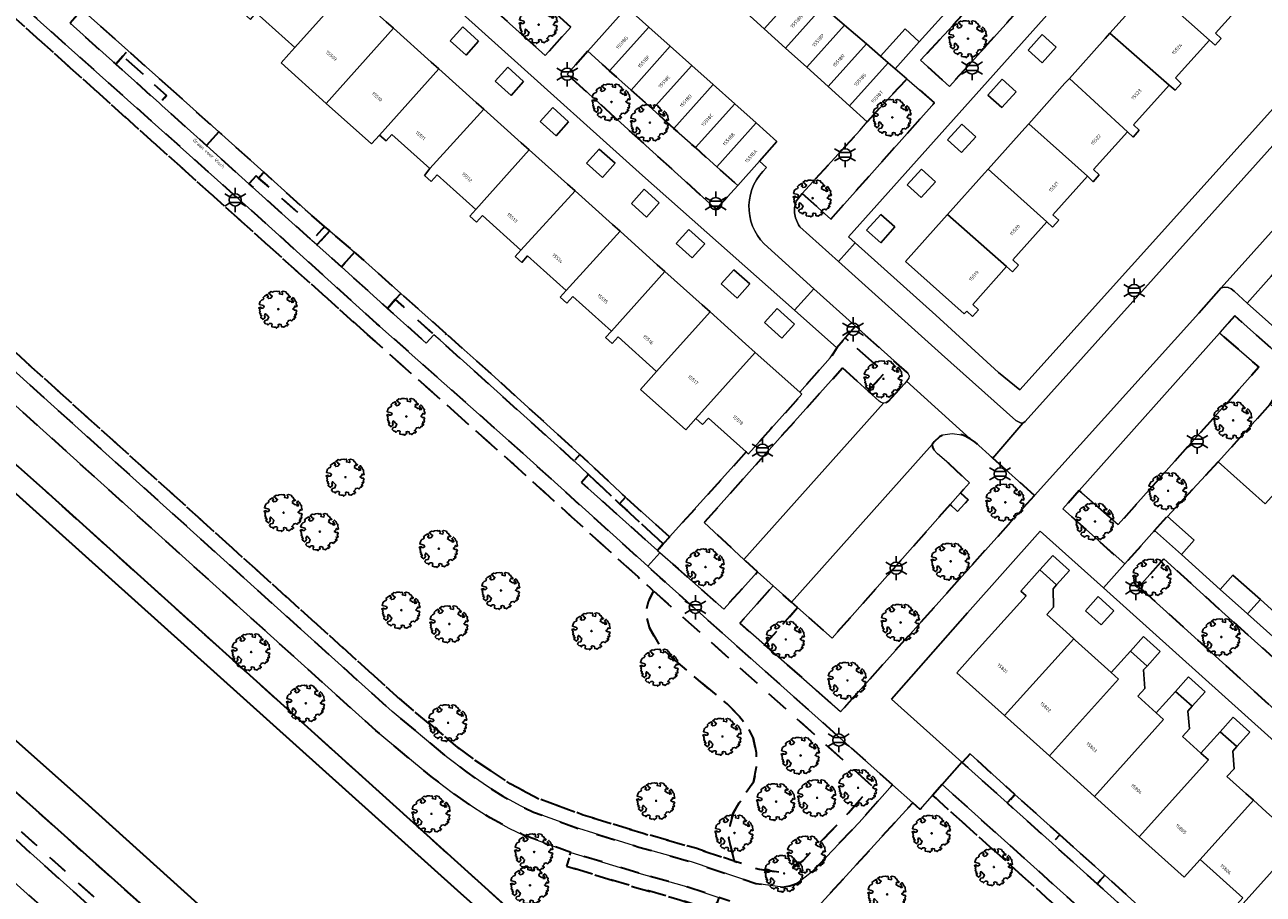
# Model space of a CAD drawing. Extents: x 105780 to 185197, y 477999 to 525027.
# Tile 238 of 562: x 107430 to 107559, y 478495 to 478586. Entities that reach past the tile are written whole.
import ezdxf
from ezdxf.enums import TextEntityAlignment as Align

# ---------------------------------------------------------------- set-up
doc = ezdxf.new("R2010")
doc.units = 0
doc.linetypes.add('XX-HIDDEN', pattern=[4, 2, -2])
for name, color, linetype, lineweight in [('B-GV-GR-BOOM-S', 252, 'Continuous', 25), ('B-GV-GR-MATERIAALGRENS-G', 252, 'XX-HIDDEN', 35), ('B-RO-IE-MEUBILAIR_WEGMEUBILAIR-S', 252, 'Continuous', 25), ('B-WE-GW-WATERGANG_SLOOT_INSTEEK-G', 252, 'Continuous', 30), ('B-XX-KG-KADASTRAAL_BEBOUWING-G', 252, 'Continuous', 20), ('B1-WE-OG-BEBOUWING-T18', 7, 'Continuous', 18), ('B1-WE-OG-TERREIN_ERF-GV', 252, 'Continuous', 18), ('B1-WE-OG-TOPOGRAFIE-T18', 10, 'Continuous', 18), ('B1-WE-VH-VERHARDING_ASFALT-GV', 252, 'Continuous', 18), ('B1-WE-VH-VERHARDING_BETONSTRAATSTEEN-GV', 252, 'Continuous', 18), ('B1-WE-VH-VERHARDING_STRAATBAKSTEEN-GV', 252, 'Continuous', 18), ('B1-WE-VH-VERHARDING_TEGEL-GV', 252, 'Continuous', 18)]:
    doc.layers.add(name, color=color, linetype=linetype, lineweight=lineweight)
doc.styles.add('NLCS-ISO', font='NLCS-ISO.ttf')
doc.styles.add('NLCS-ISO-M200-T18', font='NLCS-ISO.ttf', dxfattribs={"height": 0.36})

# ---------------------------------------------------------------- blocks, each defined once
blk = doc.blocks.new('B-SIE-WEG_LICHTMAST-SO')
at = {"ltscale": 0.1}
for p, q in [((-1.1, 0.63), (-2.19, 1.27)), ((0, 1.27), (0, 2.53)), ((1.1, 0.63), (2.19, 1.27)), ((-1.1, -0.63), (-2.19, -1.27)), ((0, -1.27), (0, -2.53)), ((1.1, -0.63), (2.19, -1.27))]:
    blk.add_line(p, q, dxfattribs=at)
at = {"flags": 128}
for points in [[(-1.16, 0.5), (1.16, 0.5)], [(-1.16, -0.5), (1.16, -0.5)]]:
    blk.add_lwpolyline(points, dxfattribs=at)
at = {"ltscale": 0.1}
blk.add_circle((0, 0), 1.27, dxfattribs=at)
at = {"style": 'NLCS-ISO'}
blk.add_attdef('TYPE', text='', height=1.8, dxfattribs=at).set_placement((0, 2.53), align=Align.BOTTOM_CENTER)
blk = doc.blocks.new('B-SGR-BOOM_06')
at = {"linetype": 'Continuous', "flags": 128}
blk.add_lwpolyline([(1.08, 1.41), (1.01, 1.58), (0.88, 1.63), (0.78, 1.81), (0.51, 1.88), (0.34, 1.81), (0.44, 1.71), (0.43, 1.52), (0.09, 1.59), (0.14, 1.73), (0.07, 1.88), (-0.06, 1.84), (-0.19, 1.88), (-0.46, 1.86), (-0.6, 1.79), (-0.78, 1.83), (-1.02, 1.64), (-0.85, 1.56), (-0.8, 1.46), (-0.63, 1.37), (-0.8, 1.16), (-1.02, 1.11), (-1.17, 1.24), (-1.05, 1.29), (-1.15, 1.54), (-1.45, 1.37), (-1.6, 1.21), (-1.52, 1.14), (-1.6, 1.01), (-1.77, 0.94), (-1.89, 0.82), (-2, 0.49), (-1.55, 0.37), (-1.48, 0.22), (-1.6, 0.12), (-1.8, 0.12), (-1.84, 0.22), (-2.04, 0.15), (-1.9, -0.07), (-1.97, -0.15), (-1.89, -0.22), (-1.95, -0.4), (-1.81, -0.47), (-1.89, -0.62), (-1.77, -0.64), (-1.72, -0.68), (-1.85, -0.84), (-1.57, -1.07), (-1.47, -0.97), (-1.38, -0.79), (-1.45, -0.7), (-1.37, -0.47), (-1.25, -0.54), (-1.12, -0.7), (-1, -0.8), (-1.12, -1.12), (-1.37, -1.17), (-1.47, -1.36), (-1.33, -1.51), (-1.13, -1.56), (-1.11, -1.61), (-1.08, -1.66), (-0.93, -1.49), (-0.73, -1.49), (-0.63, -1.56), (-0.68, -1.71), (-0.68, -1.84), (-0.46, -1.89), (-0.24, -1.88), (-0.19, -1.98), (-0.09, -1.86), (0.04, -1.79), (-0.02, -1.6), (0.11, -1.56), (0.31, -1.61), (0.34, -1.84), (0.46, -1.83), (0.58, -1.89), (0.83, -1.69), (0.95, -1.74), (0.93, -1.66), (1.06, -1.59), (0.96, -1.49), (0.85, -1.46), (1.03, -1.29), (1.05, -1.19), (1.26, -1.14), (1.42, -1.22), (1.51, -1.12), (1.51, -1.05), (1.65, -1.05), (1.65, -0.95), (1.78, -0.91), (1.78, -0.82), (1.63, -0.82), (1.82, -0.64), (1.7, -0.57), (1.85, -0.62), (1.9, -0.5), (1.82, -0.37), (1.93, -0.18), (1.87, -0.1), (1.7, -0.1), (1.5, 0.03), (1.63, 0.12), (1.75, 0.34), (1.82, 0.24), (1.95, 0.29), (1.87, 0.57), (1.88, 0.75), (1.8, 0.79), (1.67, 1.06), (1.53, 1.21), (1.35, 1.04), (1.47, 0.97), (1.57, 0.72), (1.41, 0.69), (1.33, 0.85), (1.2, 0.82), (1.06, 0.92), (0.9, 1.01), (0.98, 1.07), (0.93, 1.17), (1.01, 1.27), (1.15, 1.22), (1.26, 1.29)], close=True, dxfattribs=at)
blk.add_circle((0, 0), 0.06)
at = {"style": 'NLCS-ISO'}
blk.add_attdef('SOORT', text='', height=0.3, dxfattribs=at).set_placement((0, -0.36), align=Align.TOP_CENTER)

msp = doc.modelspace()

# ---------------------------------------------------------------- linework, layer by layer
at = {"layer": 'B-GV-GR-MATERIAALGRENS-G', "flags": 128}
for points in [[(107151.653, 478750.96), (107140.294, 478761.131), (107126.392, 478773.278), (107114.762, 478783.187), (107103.227, 478792.801), (107087.394, 478805.892), (107086.686, 478805.128), (107102.59, 478792.031), (107114.118, 478782.422), (107125.739, 478772.522), (107126.129, 478772.181), (107139.632, 478760.383), (107170.61, 478732.583), (107186.678, 478718.258), (107208.313, 478698.747), (107219.241, 478689.003), (107229.188, 478680.133), (107271.031, 478642.558), (107366.082, 478557.499), (107407.845, 478520.126), (107464.973, 478468.816), (107479.245, 478456.115), (107491.738, 478444.616), (107503.691, 478434.015), (107508.432, 478429.923), (107515.389, 478424.289), (107518.895, 478421.786), (107521.941, 478419.508), (107529.904, 478414.372), (107535.14, 478411.24), (107538.979, 478409.042), (107543.722, 478406.446), (107548.646, 478404.019), (107553.714, 478401.679), (107558.939, 478399.551), (107565.846, 478396.992), (107572.354, 478394.921), (107577.749, 478393.365), (107578.891, 478393.123), (107583.54, 478392.136), (107591.485, 478390.762), (107597.827, 478389.898), (107605.293, 478389.112), (107609.203, 478388.779), (107608.826, 478389.841), (107605.388, 478390.108), (107597.947, 478390.89), (107591.638, 478391.749), (107583.728, 478393.117), (107577.991, 478394.335), (107572.644, 478395.877), (107566.171, 478397.938), (107559.3, 478400.482), (107554.112, 478402.596), (107549.076, 478404.921), (107544.182, 478407.332), (107539.468, 478409.915), (107535.644, 478412.102), (107530.431, 478415.221), (107522.512, 478420.329), (107519.485, 478422.593), (107515.994, 478425.084), (107509.074, 478430.69), (107504.349, 478434.768), (107498.687, 478439.787), (107492.407, 478445.357), (107479.915, 478456.855), (107465.64, 478469.561), (107408.513, 478520.871), (107366.748, 478558.245), (107271.698, 478643.303), (107229.854, 478680.877), (107208.98, 478699.491), (107187.345, 478719.001), (107171.402, 478733.277)], [(107419.714, 478495.161), (107415.934, 478495.592), (107402.927, 478503.63), (107277.742, 478616.057), (107284.461, 478624.043), (107412.618, 478508.549), (107436.575, 478487.102), (107437.858, 478488.608), (107405.571, 478517.587), (107299.405, 478612.591), (107293.659, 478617.945), (107279.747, 478630.342), (107277.426, 478628.224), (107278.143, 478627.646), (107277.578, 478626.955), (107278.152, 478626.453), (107277.136, 478625.288), (107275.836, 478626.396), (107270.609, 478620.885), (107403.802, 478501.472), (107404.128, 478501.848), (107417.221, 478493.416), (107417.607, 478493.07), (107419.195, 478494.893), (107432.269, 478483.101), (107432.737, 478482.597), (107433.137, 478483.067), (107432.657, 478483.575)], [(107512.514, 478497.502), (107517.34, 478502.561), (107520.833, 478506.49), (107496.6, 478528.098), (107495.298, 478529.276), (107482.291, 478541.044), (107467.056, 478554.574), (107454.639, 478565.785), (107423.53, 478593.57), (107410.523, 478605.321), (107403.852, 478611.348), (107387.032, 478626.794), (107383.859, 478623.084), (107400.913, 478608.068), (107408.186, 478601.666), (107408.914, 478602.473), (107409.581, 478603.519), (107409.805, 478603.948), (107466.056, 478553.455), (107481.289, 478539.926), (107494.292, 478528.163), (107495.598, 478526.981), (107495.914, 478526.699), (107518.689, 478506.39), (107516.235, 478503.576), (107511.504, 478498.616), (107510.173, 478497.58), (107509.731, 478497.415), (107509.326, 478497.344), (107506.913, 478497.682), (107504.301, 478498.55), (107500.304, 478499.879), (107494.808, 478501.439), (107488.579, 478503.346), (107483.988, 478505.017), (107480.956, 478506.596), (107477.292, 478509.044), (107475.255, 478510.583), (107469.623, 478515.271), (107422.209, 478558.021), (107405.355, 478573.101), (107400.777, 478577.803), (107397.321, 478582.119), (107393.329, 478587.66), (107393.17, 478587.88), (107392.009, 478589.558), (107390.631, 478592.066), (107390.103, 478592.83), (107389.839, 478594.128), (107389.452, 478593.173), (107388.869, 478591.978), (107389.353, 478591.277), (107390.732, 478588.769), (107391.946, 478587.015), (107396.126, 478581.211), (107399.652, 478576.809), (107404.317, 478572.019), (107409.999, 478566.889), (107421.208, 478556.905), (107439.14, 478540.737), (107468.641, 478514.138), (107474.322, 478509.409), (107476.422, 478507.822), (107478.58, 478506.329), (107480.192, 478505.303), (107482.028, 478504.311), (107483.383, 478503.642), (107488.103, 478501.924), (107494.384, 478500), (107499.863, 478498.446), (107504.682, 478496.843), (107506.57, 478496.215), (107509.352, 478495.826), (107510.126, 478495.962), (107510.913, 478496.256)], [(107466.056, 478553.455), (107409.805, 478603.948), (107409.581, 478603.519), (107408.914, 478602.473), (107408.186, 478601.666), (107406.405, 478599.691), (107403.314, 478596.468), (107399.551, 478592.304), (107397.832, 478590.505), (107396.255, 478589.207), (107394.743, 478588.318), (107393.329, 478587.66), (107397.321, 478582.119), (107400.777, 478577.803), (107405.355, 478573.101), (107422.209, 478558.021), (107469.623, 478515.271), (107475.255, 478510.583), (107477.292, 478509.044), (107480.956, 478506.596), (107483.988, 478505.017), (107488.579, 478503.346), (107494.808, 478501.439), (107500.304, 478499.879), (107504.301, 478498.55), (107503.771, 478500.92), (107503.854, 478502.262), (107504.217, 478503.553), (107504.841, 478504.612), (107506.312, 478506.754), (107506.644, 478508.353), (107506.592, 478509.851), (107506.296, 478511.384), (107505.687, 478512.602), (107504.858, 478513.63), (107503.576, 478514.931), (107498.437, 478519.199), (107496.645, 478520.831), (107495.5, 478522.795), (107495.077, 478524.409), (107495.358, 478525.565), (107495.914, 478526.699), (107495.598, 478526.981), (107494.292, 478528.163), (107481.289, 478539.926)], [(107487.282, 478585.508), (107469.499, 478601.29), (107466.975, 478598.376), (107484.614, 478582.534)], [(107536.933, 478590.58), (107534.028, 478593.116), (107523.748, 478582.063), (107526.762, 478579.304)], [(107436.323, 478587.311), (107435.81, 478586.738), (107435.053, 478585.893), (107439.822, 478581.626), (107440.57, 478582.462), (107441.092, 478583.044)], [(107440.57, 478582.462), (107439.822, 478581.626), (107444.373, 478577.556), (107445.116, 478578.37)], [(107445.861, 478578.776), (107441.092, 478583.044), (107440.57, 478582.462), (107445.116, 478578.37), (107444.373, 478577.556), (107444.613, 478577.34), (107449.277, 478573.148), (107450.555, 478574.575)], [(107498.035, 478574.931), (107495.799, 478576.931), (107493.562, 478578.93), (107491.325, 478580.929), (107489.036, 478582.975), (107486.895, 478580.58), (107502.167, 478566.773), (107502.463, 478566.504), (107502.9, 478566.993), (107504.684, 478568.989), (107504.393, 478569.249), (107502.509, 478570.933), (107500.272, 478572.932)], [(107525.213, 478577.6), (107522.312, 478580.106), (107518.182, 478575.638), (107517.43, 478574.712), (107511.41, 478568.165), (107514.389, 478565.49)], [(107450.555, 478574.575), (107449.277, 478573.148), (107453.714, 478569.16), (107454.457, 478569.981), (107454.705, 478569.765), (107455.25, 478570.374)], [(107454.705, 478569.765), (107454.457, 478569.981), (107453.714, 478569.16), (107460.284, 478563.255), (107461.596, 478564.72), (107459.567, 478566.465), (107459.102, 478565.927)], [(107455.25, 478570.374), (107454.705, 478569.765), (107459.102, 478565.927), (107459.567, 478566.465)], [(107462.128, 478564.263), (107461.596, 478564.72), (107460.284, 478563.255), (107460.805, 478562.787)], [(107462.128, 478564.263), (107460.805, 478562.787), (107463.344, 478560.505), (107464.707, 478562.046)], [(107464.887, 478561.891), (107464.707, 478562.046), (107463.344, 478560.505), (107468.162, 478556.175), (107468.974, 478557.086), (107469.549, 478557.733)], [(107469.549, 478557.733), (107468.974, 478557.086), (107472.995, 478553.429), (107473.645, 478552.845), (107474.26, 478553.531)], [(107468.974, 478557.086), (107468.162, 478556.175), (107472.202, 478552.544), (107472.995, 478553.429)], [(107560.221, 478546.196), (107561.141, 478547.635), (107562.946, 478549.671), (107556.519, 478555.392), (107554.99, 478553.644), (107554.938, 478553.586), (107559.033, 478550.025), (107544.36, 478533.627), (107540.295, 478537.171), (107538.59, 478535.268), (107545.046, 478529.521), (107548.156, 478532.995), (107549.488, 478534.483), (107554.8, 478540.169)], [(107516.95, 478554.308), (107515.902, 478553.098), (107520.001, 478549.44), (107518.277, 478547.553), (107519.434, 478546.504), (107519.637, 478546.364), (107519.88, 478546.288), (107520.109, 478546.306), (107520.406, 478546.512), (107522.06, 478548.302), (107522.28, 478548.577), (107522.538, 478548.901), (107522.56, 478549.128), (107522.463, 478549.344), (107522.309, 478549.531)], [(107478.966, 478549.334), (107474.26, 478553.531), (107473.645, 478552.845), (107487.612, 478540.282), (107488.221, 478540.947)], [(107515.606, 478549.974), (107518.277, 478547.553), (107520.001, 478549.44), (107515.902, 478553.098), (107515.015, 478552.073), (107514.334, 478551.012), (107511.155, 478547.419), (107511.375, 478547.222), (107508.138, 478543.608), (107505.803, 478541.002), (107505.576, 478541.205), (107497.577, 478532.336), (107496.924, 478531.612), (107496.311, 478530.932), (107496.573, 478530.696), (107498.467, 478528.999), (107503.226, 478524.815), (107506.738, 478528.702), (107505.33, 478530.003), (107501.184, 478533.832)], [(107535.617, 478536.662), (107531.281, 478540.568), (107529.448, 478542.219), (107528.939, 478542.579), (107528.524, 478542.804), (107528.062, 478542.983), (107527.06, 478543.138), (107526.091, 478542.971), (107525.728, 478542.79), (107525.173, 478542.255), (107524.968, 478541.988), (107524.993, 478541.713), (107525.149, 478541.436), (107525.501, 478541.02), (107526.683, 478540.008), (107528.846, 478537.985), (107527.932, 478536.951), (107528.716, 478536.217), (107527.61, 478534.982), (107526.834, 478535.708), (107514.527, 478521.784), (107510.929, 478524.98), (107507.48, 478521.075), (107515.401, 478514.111)], [(107489.096, 478540.127), (107488.221, 478540.947), (107487.612, 478540.282), (107489.137, 478538.838), (107491.752, 478536.363), (107492.37, 478535.795), (107492.978, 478536.473)], [(107489.137, 478538.838), (107488.395, 478538.028), (107496.311, 478530.932), (107496.924, 478531.612), (107492.37, 478535.795), (107491.752, 478536.363)], [(107492.978, 478536.473), (107492.37, 478535.795), (107496.924, 478531.612), (107497.577, 478532.336)], [(107572.809, 478508.754), (107555.534, 478524.236), (107549.123, 478530.072), (107546.53, 478527.138), (107570.149, 478505.748)], [(107495.914, 478526.699), (107495.358, 478525.565), (107495.077, 478524.409), (107495.5, 478522.795), (107496.645, 478520.831), (107498.437, 478519.199), (107503.576, 478514.931), (107504.858, 478513.63), (107505.687, 478512.602), (107506.296, 478511.384), (107506.592, 478509.851), (107506.644, 478508.353), (107506.312, 478506.754), (107504.841, 478504.612), (107504.217, 478503.553), (107503.854, 478502.262), (107503.771, 478500.92), (107504.301, 478498.55), (107506.913, 478497.682), (107509.326, 478497.344), (107509.731, 478497.415), (107510.173, 478497.58), (107511.504, 478498.616), (107516.235, 478503.576), (107518.689, 478506.39)], [(107510.929, 478524.98), (107510.284, 478525.553), (107508.367, 478527.255), (107504.907, 478523.337), (107507.48, 478521.075)], [(107528.915, 478509.714), (107528.102, 478508.812), (107532.794, 478504.599), (107533.595, 478505.497)], [(107526.002, 478506.522), (107525.009, 478505.392), (107562.396, 478471.829), (107598.905, 478439.471), (107607.473, 478431.914), (107608.219, 478432.709), (107599.713, 478440.399), (107569.027, 478467.867)], [(107533.595, 478505.497), (107532.794, 478504.599), (107537.472, 478500.4), (107538.275, 478501.279)], [(107539.694, 478500), (107538.275, 478501.279), (107537.472, 478500.4), (107537.917, 478500), (107542.158, 478496.173), (107542.955, 478497.062)], [(107494.357, 478497.276), (107487.273, 478499.446), (107486.834, 478498.011), (107493.935, 478495.837), (107498.657, 478494.511), (107502.226, 478493.324), (107502.7, 478494.749), (107499.098, 478495.947)], [(107542.955, 478497.062), (107542.158, 478496.173), (107546.836, 478491.952), (107547.635, 478492.844)]]:
    msp.add_lwpolyline(points, close=True, dxfattribs=at)
for points in [[(107183.952, 478724.782), (107154.895, 478751.945), (107154.217, 478753.001), (107154.255, 478754.068), (107151.653, 478750.96), (107171.402, 478733.277), (107187.345, 478719.001), (107208.98, 478699.491), (107229.854, 478680.877), (107271.698, 478643.303), (107366.748, 478558.245), (107408.513, 478520.871), (107465.64, 478469.561), (107479.915, 478456.855), (107492.407, 478445.357), (107498.687, 478439.787), (107504.349, 478434.768), (107509.074, 478430.69), (107515.994, 478425.084), (107519.485, 478422.593), (107522.512, 478420.329), (107530.431, 478415.221), (107535.644, 478412.102), (107539.468, 478409.915), (107544.182, 478407.332), (107549.076, 478404.921), (107554.112, 478402.596), (107559.3, 478400.482), (107566.171, 478397.938), (107572.644, 478395.877), (107577.991, 478394.335), (107583.728, 478393.117), (107591.638, 478391.749), (107597.947, 478390.89), (107605.388, 478390.108), (107608.826, 478389.841), (107607.367, 478393.947)], [(107529.843, 478425.199), (107521.572, 478429.478), (107504.634, 478439.57), (107501.232, 478441.941), (107497.464, 478444.829), (107485.627, 478455.175), (107453.797, 478483.944), (107418.641, 478515.303), (107416.933, 478516.839), (107384.163, 478546.309), (107332.058, 478592.802), (107306.918, 478615.603), (107272.933, 478645.778), (107183.952, 478724.782)], [(107301.217, 478656.747), (107315.995, 478641.552), (107326.15, 478631.118), (107346.02, 478613.809), (107360.111, 478601.196), (107371.324, 478591.43), (107432.482, 478537.135), (107505.717, 478471.11), (107514.101, 478463.927), (107516.078, 478462.658), (107520.207, 478467.272), (107519.202, 478468.619), (107518.911, 478469.262), (107518.308, 478471.034), (107517.985, 478472.601), (107517.979, 478473.298), (107518.072, 478474.04), (107518.304, 478474.826), (107518.644, 478475.658), (107519.032, 478476.415), (107519.499, 478477.024), (107520.608, 478478.073), (107520.684, 478478.304), (107520.58, 478478.603), (107515.85, 478484.354), (107512.78, 478488.288), (107511.257, 478489.95), (107509.508, 478491.549), (107508.617, 478492.19), (107506.726, 478493.318), (107505.745, 478493.736), (107502.7, 478494.749), (107502.226, 478493.324), (107498.657, 478494.511), (107493.935, 478495.837), (107486.834, 478498.011), (107487.273, 478499.446), (107482.355, 478501.236), (107480.828, 478501.99), (107478.868, 478503.049), (107477.135, 478504.152), (107474.891, 478505.705), (107472.698, 478507.362), (107466.928, 478512.165), (107419.465, 478554.959), (107408.255, 478564.944), (107402.512, 478570.129), (107397.688, 478575.082), (107394.055, 478579.618), (107390.635, 478584.246), (107388.473, 478587.371), (107387.093, 478589.881), (107385.725, 478591.862), (107383.867, 478594.231), (107382.099, 478596.232), (107379.175, 478599.146), (107364.045, 478612.901), (107356.3, 478620.206), (107354.577, 478621.923), (107353.618, 478622.744), (107348.988, 478626.363), (107345.401, 478628.871), (107340.417, 478631.607), (107335.58, 478634.691), (107332.708, 478636.647)], [(107562.396, 478471.829), (107525.009, 478505.392), (107523.716, 478503.921), (107522.94, 478504.612), (107512.677, 478493.39), (107512.534, 478492.756), (107518.919, 478485.261), (107520.773, 478485.875), (107522.741, 478486.346), (107526.729, 478486.818), (107528.713, 478486.664), (107530.453, 478486.211), (107533.535, 478484.789), (107535.164, 478483.658), (107537.086, 478481.875), (107537.577, 478481.081), (107538.438, 478478.891), (107532.526, 478477.22), (107532.921, 478476.634), (107533.606, 478475.293), (107533.813, 478474.65), (107533.892, 478474.051), (107533.836, 478472.734), (107533.387, 478470.061), (107533.103, 478469.257), (107532.709, 478468.58), (107531.771, 478467.386), (107531.183, 478466.855), (107529.81, 478465.856), (107528.972, 478465.467), (107528.103, 478465.181), (107527.227, 478464.969), (107526.388, 478464.854), (107524.614, 478465.004), (107522.949, 478465.433), (107522.185, 478465.782), (107521.474, 478466.206), (107520.207, 478467.272), (107516.078, 478462.658), (107519.28, 478460.189), (107521.331, 478458.927), (107522.403, 478458.447), (107523.676, 478458.033), (107525.119, 478457.813), (107526.731, 478457.699), (107528.256, 478457.781), (107529.583, 478458.171), (107531.943, 478459.489), (107532.956, 478460.363), (107534.515, 478462.929), (107535.35, 478464.135), (107536.288, 478465.262), (107537.324, 478466.299), (107538.448, 478467.242), (107539.652, 478468.078), (107540.925, 478468.805), (107542.259, 478469.414), (107543.641, 478469.902), (107545.062, 478470.266), (107546.51, 478470.499), (107547.971, 478470.604), (107549.437, 478470.577), (107550.894, 478470.42), (107552.298, 478470.139), (107553.181, 478469.607), (107554.816, 478468.264), (107595.11, 478432.28), (107603.733, 478424.052), (107607.115, 478421.27), (107607.338, 478421.115)]]:
    msp.add_lwpolyline(points, dxfattribs=at)
at = {"layer": 'B-WE-GW-WATERGANG_SLOOT_INSTEEK-G', "flags": 128}
for points in [[(107342.677, 478614.622), (107402.643, 478560.903), (107475.473, 478495.464), (107486.546, 478485.593), (107487.014, 478486.106), (107488.178, 478485.267), (107487.666, 478484.612), (107495.265, 478477.909), (107514.178, 478461.067), (107517.903, 478458.195), (107520.197, 478456.782), (107521.532, 478456.186), (107523.116, 478455.671), (107524.85, 478455.405), (107526.646, 478455.279), (107527.742, 478455.279), (107528.697, 478455.398), (107529.705, 478455.647), (107530.516, 478455.933), (107532.267, 478456.816), (107533.348, 478457.515), (107534.193, 478458.174), (107534.857, 478458.843), (107535.949, 478460.556)], [(107535.949, 478460.556), (107534.857, 478458.843), (107534.193, 478458.174), (107533.348, 478457.515), (107532.267, 478456.816), (107530.516, 478455.933), (107529.705, 478455.647), (107528.697, 478455.398), (107527.742, 478455.279), (107526.646, 478455.279), (107524.85, 478455.405), (107523.116, 478455.671), (107521.532, 478456.186), (107520.197, 478456.782), (107517.903, 478458.195), (107514.178, 478461.067), (107495.265, 478477.909), (107487.666, 478484.612), (107488.178, 478485.267), (107487.014, 478486.106), (107486.546, 478485.593), (107475.473, 478495.464), (107402.643, 478560.903), (107342.677, 478614.622)], [(107332.058, 478592.802), (107384.163, 478546.309), (107416.933, 478516.839), (107418.641, 478515.303), (107453.797, 478483.944), (107485.627, 478455.175), (107497.464, 478444.829), (107501.232, 478441.941), (107504.634, 478439.57), (107521.572, 478429.478), (107529.843, 478425.199), (107537.69, 478422.056), (107542.596, 478420.455), (107547.872, 478419.011), (107563.134, 478415.809)], [(107505.717, 478471.11), (107432.482, 478537.135), (107371.324, 478591.43)], [(107563.415, 478419.345), (107559.155, 478420.131), (107554.441, 478421.19), (107549.847, 478422.525), (107541.347, 478425.197), (107537.075, 478426.758), (107532.072, 478428.785), (107526.312, 478431.52), (107521.294, 478434.443), (107508.999, 478441.944), (107500.836, 478447.401), (107496.766, 478450.793), (107490.933, 478455.764), (107483.978, 478461.966), (107436.63, 478504.684), (107417.272, 478521.844), (107398.86, 478538.508), (107354.485, 478578.097)], [(107354.485, 478578.097), (107398.86, 478538.508), (107417.272, 478521.844), (107436.63, 478504.684), (107483.978, 478461.966), (107490.933, 478455.764), (107496.766, 478450.793), (107500.836, 478447.401), (107508.999, 478441.944), (107521.294, 478434.443), (107526.312, 478431.52), (107532.072, 478428.785), (107537.075, 478426.758), (107541.347, 478425.197), (107549.847, 478422.525), (107554.441, 478421.19), (107559.155, 478420.131), (107563.415, 478419.345)]]:
    msp.add_lwpolyline(points, dxfattribs=at)
at = {"layer": 'B-XX-KG-KADASTRAAL_BEBOUWING-G', "flags": 128}
for points in [[(107464.07, 478589.599), (107463.341, 478590.252), (107459.355, 478593.823), (107453.783, 478587.603), (107453.167, 478586.917), (107453.86, 478586.297), (107454.475, 478586.983), (107458.498, 478583.379)], [(107551.98, 478594.345), (107551.54, 478593.854), (107547.742, 478589.613), (107553.875, 478584.144), (107554.474, 478583.603), (107555.103, 478584.324), (107554.522, 478584.869), (107558.094, 478588.856)], [(107511.39, 478589.73), (107509.235, 478591.818), (107505.219, 478587.337), (107507.446, 478585.327)], [(107468.786, 478585.375), (107468.036, 478586.047), (107464.07, 478589.599), (107458.498, 478583.379), (107457.882, 478582.693), (107457.056, 478581.771), (107461.773, 478577.546), (107463.214, 478579.155)], [(107513.565, 478587.663), (107513.172, 478588.003), (107511.39, 478589.73), (107507.446, 478585.327), (107509.673, 478583.317)], [(107547.742, 478589.613), (107547.341, 478589.165), (107543.505, 478584.881), (107549.665, 478579.441), (107550.31, 478578.91), (107550.939, 478579.631), (107550.337, 478580.195), (107553.875, 478584.144)], [(107495.418, 478585.508), (107493.129, 478587.554), (107489.036, 478582.975), (107491.325, 478580.929)], [(107515.836, 478585.701), (107513.565, 478587.663), (107509.673, 478583.317), (107511.9, 478581.308)], [(107473.502, 478581.15), (107472.723, 478581.848), (107468.786, 478585.375), (107463.214, 478579.155), (107461.773, 478577.546), (107466.487, 478573.322), (107467.313, 478574.244)], [(107474.699, 478584.054), (107476.35, 478582.574), (107477.664, 478584.041), (107476.013, 478585.521)], [(107497.655, 478583.509), (107495.418, 478585.508), (107491.325, 478580.929), (107493.562, 478578.93)], [(107518.107, 478583.739), (107515.836, 478585.701), (107511.9, 478581.308), (107514.127, 478579.298)], [(107523.621, 478583.967), (107522.134, 478585.312), (107519.569, 478582.476), (107520.377, 478581.778), (107521.086, 478581.165)], [(107536.429, 478581.769), (107537.908, 478583.417), (107536.442, 478584.733), (107534.963, 478583.085)], [(107549.665, 478579.441), (107543.505, 478584.881), (107543.008, 478584.326), (107539.267, 478580.149), (107545.323, 478574.595), (107545.916, 478574.036), (107546.545, 478574.757), (107545.959, 478575.307)], [(107499.892, 478581.51), (107497.655, 478583.509), (107493.562, 478578.93), (107495.799, 478576.931)], [(107520.377, 478581.778), (107519.569, 478582.476), (107518.107, 478583.739), (107514.127, 478579.298), (107516.354, 478577.288)], [(107478.217, 478576.926), (107477.409, 478577.65), (107473.502, 478581.15), (107467.313, 478574.244), (107468.006, 478573.624), (107468.622, 478574.31), (107472.584, 478570.76)], [(107479.385, 478579.855), (107481.044, 478578.369), (107482.358, 478579.836), (107480.699, 478581.322)], [(107502.129, 478579.511), (107499.892, 478581.51), (107495.799, 478576.931), (107498.035, 478574.931)], [(107522.312, 478580.106), (107521.086, 478581.165), (107520.377, 478581.778), (107516.354, 478577.288), (107518.182, 478575.638)], [(107532.237, 478577.1), (107533.716, 478578.748), (107532.25, 478580.064), (107530.771, 478578.416)], [(107539.267, 478580.149), (107538.809, 478579.638), (107535.029, 478575.417), (107538.545, 478572.273), (107541.155, 478569.94), (107541.76, 478569.38), (107542.389, 478570.101), (107541.796, 478570.657), (107545.323, 478574.595)], [(107504.366, 478577.512), (107502.129, 478579.511), (107498.035, 478574.931), (107500.272, 478572.932)], [(107484.086, 478575.643), (107485.738, 478574.163), (107487.052, 478575.631), (107485.401, 478577.11)], [(107506.602, 478575.512), (107504.366, 478577.512), (107500.272, 478572.932), (107502.509, 478570.933)], [(107482.933, 478572.702), (107482.111, 478573.438), (107478.217, 478576.926), (107472.584, 478570.76), (107472.029, 478570.02), (107472.722, 478569.4), (107473.337, 478570.086), (107477.36, 478566.482)], [(107506.602, 478575.512), (107502.509, 478570.933), (107504.393, 478569.249), (107504.684, 478568.989), (107506.944, 478571.518), (107508.777, 478573.569)], [(107528.032, 478572.416), (107529.518, 478574.071), (107528.052, 478575.387), (107526.566, 478573.732)], [(107535.029, 478575.417), (107534.623, 478574.963), (107530.792, 478570.685), (107536.919, 478565.21), (107537.527, 478564.65), (107538.156, 478565.371), (107537.561, 478565.929), (107541.155, 478569.94), (107538.545, 478572.273)], [(107487.719, 478568.414), (107486.946, 478569.106), (107482.933, 478572.702), (107477.36, 478566.482), (107476.744, 478565.796), (107477.437, 478565.176), (107478.052, 478565.862), (107482.076, 478562.257)], [(107488.921, 478571.311), (107490.573, 478569.831), (107491.887, 478571.299), (107490.236, 478572.778)], [(107523.82, 478567.724), (107525.299, 478569.372), (107523.833, 478570.688), (107522.354, 478569.04)], [(107530.792, 478570.685), (107530.424, 478570.274), (107526.554, 478565.953), (107532.728, 478560.53), (107533.326, 478559.965), (107533.955, 478560.686), (107533.363, 478561.241), (107536.919, 478565.21)], [(107492.411, 478564.21), (107491.625, 478564.914), (107487.719, 478568.414), (107482.076, 478562.257), (107481.46, 478561.571), (107482.153, 478560.951), (107482.768, 478561.637), (107486.791, 478558.033)], [(107493.6, 478567.119), (107495.185, 478565.699), (107496.499, 478567.167), (107494.915, 478568.586)], [(107519.595, 478563.018), (107521.067, 478564.658), (107519.602, 478565.974), (107518.129, 478564.334)], [(107532.728, 478560.53), (107526.554, 478565.953), (107526.217, 478565.577), (107522.183, 478561.072), (107528.304, 478555.59), (107528.563, 478555.878), (107529.163, 478555.311), (107529.793, 478556.032), (107529.198, 478556.59)], [(107497.079, 478560.029), (107496.297, 478560.729), (107492.411, 478564.21), (107486.791, 478558.033), (107486.175, 478557.347), (107486.868, 478556.727), (107487.484, 478557.413), (107491.507, 478553.809)], [(107498.272, 478562.934), (107499.931, 478561.447), (107501.245, 478562.915), (107499.586, 478564.401)], [(107502.958, 478558.735), (107504.617, 478557.249), (107505.932, 478558.716), (107504.273, 478560.202)], [(107501.795, 478555.804), (107500.983, 478556.531), (107497.079, 478560.029), (107491.507, 478553.809), (107490.891, 478553.123), (107491.584, 478552.503), (107492.199, 478553.189), (107496.223, 478549.584)], [(107506.51, 478551.58), (107505.506, 478552.479), (107501.795, 478555.804), (107496.223, 478549.584), (107494.555, 478547.722), (107499.27, 478543.498), (107500.323, 478544.673)], [(107507.481, 478554.683), (107509.281, 478553.07), (107510.596, 478554.537), (107508.796, 478556.15)], [(107511.155, 478547.419), (107506.51, 478551.58), (107500.323, 478544.673), (107501.015, 478544.054), (107501.63, 478544.74), (107505.576, 478541.205), (107505.803, 478541.002), (107508.138, 478543.608), (107511.375, 478547.222)], [(107565.106, 478541.803), (107560.221, 478546.196), (107554.8, 478540.169), (107559.685, 478535.776)], [(107549.488, 478534.483), (107548.156, 478532.995), (107550.947, 478530.498), (107552.279, 478531.986)], [(107537.558, 478530.407), (107536.206, 478528.899), (107537.939, 478527.345), (107539.293, 478528.852)], [(107539.725, 478521.732), (107538.952, 478522.428), (107536.931, 478524.245), (107537.624, 478525.004), (107537.571, 478526.936), (107537.939, 478527.345), (107536.206, 478528.899), (107534.22, 478526.684), (107534.758, 478526.2), (107529.218, 478520.04), (107527.546, 478518.181), (107532.513, 478513.714)], [(107554.996, 478526.875), (107557.853, 478524.318), (107559.189, 478525.803), (107556.328, 478528.363)], [(107540.948, 478524.647), (107542.601, 478523.165), (107543.916, 478524.631), (107542.264, 478526.113)], [(107559.189, 478525.803), (107557.853, 478524.318), (107560.48, 478521.968), (107561.812, 478523.456)], [(107544.409, 478517.518), (107543.643, 478518.207), (107539.886, 478521.587), (107539.725, 478521.732), (107532.513, 478513.714), (107537.198, 478509.5)], [(107547.001, 478521.946), (107545.646, 478520.434), (107547.377, 478518.882), (107548.732, 478520.393)], [(107549.092, 478513.306), (107548.327, 478513.994), (107546.398, 478515.729), (107547.126, 478516.546), (107547.01, 478518.473), (107547.377, 478518.882), (107545.646, 478520.434), (107543.643, 478518.207), (107544.409, 478517.518), (107537.198, 478509.5), (107541.881, 478505.288)], [(107551.695, 478517.744), (107550.336, 478516.228), (107552.062, 478514.68), (107553.421, 478516.196)], [(107553.776, 478509.092), (107552.995, 478509.794), (107551.065, 478511.531), (107551.792, 478512.337), (107551.617, 478514.184), (107552.062, 478514.68), (107550.336, 478516.228), (107548.327, 478513.994), (107549.092, 478513.306), (107541.881, 478505.288), (107546.566, 478501.075)], [(107556.364, 478513.545), (107555.011, 478512.035), (107556.744, 478510.481), (107558.093, 478511.996)], [(107558.46, 478504.879), (107557.679, 478505.581), (107555.701, 478507.36), (107556.448, 478508.172), (107556.332, 478510.019), (107556.744, 478510.481), (107555.011, 478512.035), (107552.995, 478509.794), (107553.776, 478509.092), (107546.566, 478501.075), (107551.25, 478496.862), (107552.92, 478498.719)], [(107563.218, 478500.599), (107562.362, 478501.368), (107559.8, 478503.673), (107558.46, 478504.879), (107552.92, 478498.719), (107557.373, 478494.714), (107556.765, 478494.035), (107557.07, 478493.762)], [(107567.901, 478496.385), (107567.201, 478497.015), (107564.779, 478499.194), (107563.218, 478500.599), (107557.07, 478493.762), (107557.458, 478493.415), (107558.064, 478494.091), (107559.238, 478493.035), (107562.079, 478490.48), (107561.478, 478489.81), (107561.759, 478489.557)]]:
    msp.add_lwpolyline(points, close=True, dxfattribs=at)
at = {"layer": 'B1-WE-OG-TERREIN_ERF-GV', "flags": 128}
for points in [[(107575.014, 478593.133), (107562.586, 478604.395), (107557.098, 478609.367), (107549.225, 478600.613), (107537.217, 478587.095), (107516.241, 478563.617), (107516.93, 478563), (107525.347, 478555.456), (107531.89, 478549.476), (107534.114, 478547.684)], [(107474.699, 478584.054), (107476.013, 478585.521), (107477.664, 478584.041), (107476.35, 478582.574)], [(107536.429, 478581.769), (107534.963, 478583.085), (107536.442, 478584.733), (107537.908, 478583.417)], [(107479.385, 478579.855), (107480.699, 478581.322), (107482.358, 478579.836), (107481.044, 478578.369)], [(107532.237, 478577.1), (107530.771, 478578.416), (107532.25, 478580.064), (107533.716, 478578.748)], [(107484.086, 478575.643), (107485.401, 478577.11), (107487.052, 478575.631), (107485.738, 478574.163)], [(107528.032, 478572.416), (107526.566, 478573.732), (107528.052, 478575.387), (107529.518, 478574.071)], [(107488.921, 478571.311), (107490.236, 478572.778), (107491.887, 478571.299), (107490.573, 478569.831)], [(107523.82, 478567.724), (107522.354, 478569.04), (107523.833, 478570.688), (107525.299, 478569.372)], [(107493.6, 478567.119), (107494.915, 478568.586), (107496.499, 478567.167), (107495.185, 478565.699)], [(107519.595, 478563.018), (107518.129, 478564.334), (107519.602, 478565.974), (107521.067, 478564.658)], [(107498.272, 478562.934), (107499.586, 478564.401), (107501.245, 478562.915), (107499.931, 478561.447)], [(107502.958, 478558.735), (107504.273, 478560.202), (107505.932, 478558.716), (107504.617, 478557.249)], [(107507.481, 478554.683), (107508.796, 478556.15), (107510.596, 478554.537), (107509.281, 478553.07)], [(107542.264, 478526.113), (107543.916, 478524.631), (107542.601, 478523.165), (107540.948, 478524.647)]]:
    msp.add_lwpolyline(points, close=True, dxfattribs=at)
for points in [[(107468.036, 478586.047), (107468.786, 478585.375), (107472.723, 478581.848), (107473.502, 478581.15), (107477.409, 478577.65), (107478.217, 478576.926), (107482.111, 478573.438), (107482.933, 478572.702), (107486.946, 478569.106), (107487.719, 478568.414), (107491.625, 478564.914), (107492.411, 478564.21), (107496.297, 478560.729), (107497.079, 478560.029), (107500.983, 478556.531), (107501.795, 478555.804), (107505.506, 478552.479), (107506.51, 478551.58), (107511.155, 478547.419), (107514.334, 478551.012), (107515.015, 478552.073), (107510.617, 478555.969), (107494.766, 478570.011), (107465.36, 478596.47)], [(107558.094, 478588.856), (107554.522, 478584.869), (107555.103, 478584.324), (107554.474, 478583.603), (107553.875, 478584.144), (107550.337, 478580.195), (107550.939, 478579.631), (107550.31, 478578.91), (107549.665, 478579.441), (107545.959, 478575.307), (107546.545, 478574.757), (107545.916, 478574.036), (107545.323, 478574.595), (107541.796, 478570.657), (107542.389, 478570.101), (107541.76, 478569.38), (107541.155, 478569.94), (107537.561, 478565.929), (107538.156, 478565.371), (107537.527, 478564.65), (107536.919, 478565.21), (107533.363, 478561.241), (107533.955, 478560.686), (107533.326, 478559.965), (107532.728, 478560.53), (107529.198, 478556.59), (107529.793, 478556.032), (107529.163, 478555.311), (107528.563, 478555.878), (107528.304, 478555.59), (107522.183, 478561.072), (107526.217, 478565.577), (107526.554, 478565.953), (107530.424, 478570.274), (107530.792, 478570.685), (107534.623, 478574.963), (107535.029, 478575.417), (107538.809, 478579.638), (107539.267, 478580.149), (107543.008, 478584.326), (107543.505, 478584.881), (107547.341, 478589.165)], [(107436.323, 478587.311), (107441.092, 478583.044), (107445.861, 478578.776), (107450.555, 478574.575), (107455.25, 478570.374), (107459.567, 478566.465), (107461.596, 478564.72), (107462.128, 478564.263), (107464.707, 478562.046), (107464.887, 478561.891), (107469.549, 478557.733), (107474.26, 478553.531), (107478.966, 478549.334), (107488.221, 478540.947), (107489.096, 478540.127), (107492.978, 478536.473), (107497.577, 478532.336), (107505.576, 478541.205), (107501.63, 478544.74), (107501.015, 478544.054), (107500.323, 478544.673), (107499.27, 478543.498), (107494.555, 478547.722), (107496.223, 478549.584), (107492.199, 478553.189), (107491.584, 478552.503), (107490.891, 478553.123), (107491.507, 478553.809), (107487.484, 478557.413), (107486.868, 478556.727), (107486.175, 478557.347), (107486.791, 478558.033), (107482.768, 478561.637), (107482.153, 478560.951), (107481.46, 478561.571), (107482.076, 478562.257), (107478.052, 478565.862), (107477.437, 478565.176), (107476.744, 478565.796), (107477.36, 478566.482), (107473.337, 478570.086), (107472.722, 478569.4), (107472.029, 478570.02), (107472.584, 478570.76), (107468.622, 478574.31), (107468.006, 478573.624), (107467.313, 478574.244), (107466.487, 478573.322), (107461.773, 478577.546), (107457.056, 478581.771), (107457.882, 478582.693), (107458.498, 478583.379), (107454.475, 478586.983)], [(107513.565, 478587.663), (107515.836, 478585.701), (107518.107, 478583.739), (107519.569, 478582.476), (107522.134, 478585.312), (107523.621, 478583.967), (107527.267, 478587.998)], [(107559.685, 478535.776), (107554.8, 478540.169), (107549.488, 478534.483), (107552.279, 478531.986), (107550.947, 478530.498), (107554.996, 478526.875), (107556.328, 478528.363), (107559.189, 478525.803), (107561.812, 478523.456)], [(107585.33, 478488.829), (107542.815, 478527.029), (107536.232, 478532.944), (107528.632, 478524.429), (107520.734, 478515.426), (107528.053, 478508.855), (107528.102, 478508.812), (107528.915, 478509.714), (107533.595, 478505.497), (107538.275, 478501.279), (107539.694, 478500), (107542.955, 478497.062), (107547.635, 478492.844), (107552.39, 478488.559), (107557.07, 478484.341), (107561.75, 478480.124)], [(107557.373, 478494.714), (107552.92, 478498.719), (107551.25, 478496.862), (107546.566, 478501.075), (107541.881, 478505.288), (107537.198, 478509.5), (107532.513, 478513.714), (107527.546, 478518.181), (107529.218, 478520.04), (107534.758, 478526.2), (107534.22, 478526.684), (107536.206, 478528.899), (107537.558, 478530.407), (107539.293, 478528.852), (107537.939, 478527.345), (107537.571, 478526.936), (107537.624, 478525.004), (107536.931, 478524.245), (107538.952, 478522.428), (107539.725, 478521.732), (107539.886, 478521.587), (107543.643, 478518.207), (107545.646, 478520.434), (107547.001, 478521.946), (107548.732, 478520.393), (107547.377, 478518.882), (107547.01, 478518.473), (107547.126, 478516.546), (107546.398, 478515.729), (107548.327, 478513.994), (107550.336, 478516.228), (107551.695, 478517.744), (107553.421, 478516.196), (107552.062, 478514.68), (107551.617, 478514.184), (107551.792, 478512.337), (107551.065, 478511.531), (107552.995, 478509.794), (107555.011, 478512.035), (107556.364, 478513.545), (107558.093, 478511.996), (107556.744, 478510.481), (107556.332, 478510.019), (107556.448, 478508.172), (107555.701, 478507.36), (107557.679, 478505.581), (107558.46, 478504.879), (107559.8, 478503.673)]]:
    msp.add_lwpolyline(points, dxfattribs=at)
at = {"layer": 'B1-WE-VH-VERHARDING_ASFALT-GV', "flags": 128}
for points in [[(107578.156, 478592.849), (107534.677, 478544.363), (107534.416, 478544.206), (107531.281, 478540.568), (107535.617, 478536.662), (107552.765, 478555.688), (107555.117, 478558.311), (107558.501, 478562.091), (107603.208, 478611.982)], [(107512.677, 478493.39), (107522.94, 478504.612), (107520.833, 478506.49), (107517.34, 478502.561), (107512.514, 478497.502), (107510.913, 478496.256), (107510.126, 478495.962), (107509.352, 478495.826), (107506.57, 478496.215), (107504.682, 478496.843), (107499.863, 478498.446), (107494.384, 478500), (107488.103, 478501.924), (107483.383, 478503.642), (107482.028, 478504.311), (107480.192, 478505.303), (107478.58, 478506.329), (107476.422, 478507.822), (107474.322, 478509.409), (107468.641, 478514.138), (107439.14, 478540.737), (107421.208, 478556.905)], [(107419.465, 478554.959), (107466.928, 478512.165), (107472.698, 478507.362), (107474.891, 478505.705), (107477.135, 478504.152), (107478.868, 478503.049), (107480.828, 478501.99), (107482.355, 478501.236), (107487.273, 478499.446), (107494.357, 478497.276), (107499.098, 478495.947), (107502.7, 478494.749)]]:
    msp.add_lwpolyline(points, dxfattribs=at)
at = {"layer": 'B1-WE-VH-VERHARDING_BETONSTRAATSTEEN-GV', "flags": 128}
for points in [[(107511.41, 478568.165), (107517.43, 478574.712), (107518.182, 478575.638), (107516.354, 478577.288), (107514.127, 478579.298), (107511.9, 478581.308), (107509.673, 478583.317), (107507.446, 478585.327), (107505.219, 478587.337), (107502.992, 478589.347), (107500.765, 478591.357), (107498.097, 478593.764), (107493.129, 478587.554), (107495.418, 478585.508), (107497.655, 478583.509), (107499.892, 478581.51), (107502.129, 478579.511), (107504.366, 478577.512), (107506.602, 478575.512), (107508.777, 478573.569), (107506.944, 478571.518), (107507.69, 478570.852)], [(107527.267, 478587.998), (107523.621, 478583.967), (107521.086, 478581.165), (107522.312, 478580.106), (107525.213, 478577.6), (107514.389, 478565.49), (107511.41, 478568.165), (107510.774, 478567.355), (107510.598, 478566.698), (107510.608, 478566.147), (107510.705, 478565.628), (107511.02, 478564.879), (107511.153, 478564.678), (107515.184, 478561.055), (107516.93, 478563), (107516.241, 478563.617), (107537.217, 478587.095)], [(107507.428, 478562.904), (107512.627, 478558.21), (107516.95, 478554.308), (107522.309, 478549.531), (107522.463, 478549.344), (107522.56, 478549.128), (107522.538, 478548.901), (107522.28, 478548.577), (107528.939, 478542.579), (107529.448, 478542.219), (107531.281, 478540.568), (107534.416, 478544.206), (107534.169, 478544.23), (107533.694, 478544.483), (107525.934, 478551.392), (107515.184, 478561.055), (107511.153, 478564.678), (107511.02, 478564.879), (107510.705, 478565.628), (107510.608, 478566.147), (107510.598, 478566.698), (107510.774, 478567.355), (107511.41, 478568.165)]]:
    msp.add_lwpolyline(points, dxfattribs=at)
for points in [[(107536.933, 478590.58), (107526.762, 478579.304), (107523.748, 478582.063), (107534.028, 478593.116)], [(107560.341, 478559.562), (107557.815, 478556.732), (107564.169, 478551.036), (107566.46, 478548.983), (107576.801, 478539.714), (107577.735, 478538.877), (107579.001, 478537.742), (107585.596, 478531.832), (107586.774, 478530.783), (107587.531, 478530.109), (107592.525, 478525.664), (107594.829, 478528.213), (107595.114, 478528.521), (107580.308, 478541.616), (107574.833, 478546.579), (107569.018, 478551.851)], [(107559.033, 478550.025), (107554.938, 478553.586), (107540.295, 478537.171), (107544.36, 478533.627)], [(107519.88, 478546.288), (107519.637, 478546.364), (107519.434, 478546.504), (107518.277, 478547.553), (107515.606, 478549.974), (107501.184, 478533.832), (107505.33, 478530.003)], [(107524.968, 478541.988), (107525.173, 478542.255), (107525.728, 478542.79), (107526.091, 478542.971), (107527.06, 478543.138), (107528.062, 478542.983), (107528.524, 478542.804), (107528.939, 478542.579), (107522.28, 478548.577), (107522.06, 478548.302), (107520.406, 478546.512), (107520.109, 478546.306), (107519.88, 478546.288), (107505.33, 478530.003), (107506.738, 478528.702), (107508.367, 478527.255), (107510.284, 478525.553)], [(107526.834, 478535.708), (107527.932, 478536.951), (107528.846, 478537.985), (107526.683, 478540.008), (107525.501, 478541.02), (107525.149, 478541.436), (107524.993, 478541.713), (107524.968, 478541.988), (107510.284, 478525.553), (107510.929, 478524.98), (107514.527, 478521.784)]]:
    msp.add_lwpolyline(points, close=True, dxfattribs=at)
at = {"layer": 'B1-WE-VH-VERHARDING_BETONSTRAATSTEEN-GV'}
msp.add_lwpolyline([(107507.69, 478570.852, 0.4277802), (107507.428, 478562.904)], format="xyb", dxfattribs=at)
at = {"layer": 'B1-WE-VH-VERHARDING_STRAATBAKSTEEN-GV', "flags": 128}
for points in [[(107458.659, 478613.21), (107455.676, 478615.898), (107451.784, 478619.404), (107449.298, 478621.643), (107446.317, 478624.329), (107442.27, 478627.868), (107439.478, 478630.383), (107436.393, 478626.894), (107434.29, 478624.515), (107465.36, 478596.47), (107494.766, 478570.011), (107510.617, 478555.969), (107512.627, 478558.21), (107507.428, 478562.904)], [(107507.69, 478570.852), (107506.944, 478571.518), (107504.684, 478568.989), (107502.9, 478566.993), (107502.463, 478566.504), (107502.167, 478566.773), (107486.895, 478580.58), (107489.036, 478582.975), (107493.129, 478587.554)], [(107560.48, 478521.968), (107557.853, 478524.318), (107554.996, 478526.875), (107550.947, 478530.498), (107548.156, 478532.995), (107545.046, 478529.521), (107542.815, 478527.029), (107585.33, 478488.829)]]:
    msp.add_lwpolyline(points, dxfattribs=at)
for points in [[(107469.499, 478601.29), (107487.282, 478585.508), (107484.614, 478582.534), (107466.975, 478598.376)], [(107555.534, 478524.236), (107572.809, 478508.754), (107570.149, 478505.748), (107546.53, 478527.138), (107549.123, 478530.072)]]:
    msp.add_lwpolyline(points, close=True, dxfattribs=at)
at = {"layer": 'B1-WE-VH-VERHARDING_STRAATBAKSTEEN-GV'}
msp.add_lwpolyline([(107507.428, 478562.904, -0.4277802), (107507.69, 478570.852)], format="xyb", dxfattribs=at)
at = {"layer": 'B1-WE-VH-VERHARDING_TEGEL-GV', "flags": 128}
for points in [[(107366.082, 478557.499), (107271.031, 478642.558), (107270.758, 478638.439), (107270.855, 478638.353), (107279.747, 478630.342), (107293.659, 478617.945), (107299.405, 478612.591), (107405.571, 478517.587), (107437.858, 478488.608), (107451.96, 478475.951), (107453.493, 478474.48)], [(107423.53, 478593.57), (107454.639, 478565.785), (107467.056, 478554.574), (107482.291, 478541.044), (107495.298, 478529.276), (107496.573, 478530.696), (107496.311, 478530.932), (107488.395, 478538.028), (107489.137, 478538.838), (107487.612, 478540.282), (107473.645, 478552.845), (107472.995, 478553.429), (107472.202, 478552.544), (107468.162, 478556.175), (107463.344, 478560.505), (107460.805, 478562.787), (107460.284, 478563.255), (107453.714, 478569.16), (107449.277, 478573.148), (107444.613, 478577.34), (107444.373, 478577.556), (107439.822, 478581.626), (107435.053, 478585.893)], [(107564.169, 478551.036), (107557.815, 478556.732), (107556.448, 478557.957), (107556.146, 478558.205), (107555.842, 478558.349), (107555.453, 478558.391), (107555.117, 478558.311), (107552.765, 478555.688), (107535.617, 478536.662), (107515.401, 478514.111), (107507.48, 478521.075), (107504.907, 478523.337), (107508.367, 478527.255), (107506.738, 478528.702), (107503.226, 478524.815), (107498.467, 478528.999), (107496.573, 478530.696), (107495.298, 478529.276), (107496.6, 478528.098), (107520.833, 478506.49), (107522.94, 478504.612), (107523.716, 478503.921), (107525.009, 478505.392), (107526.002, 478506.522), (107528.053, 478508.855), (107520.734, 478515.426), (107528.632, 478524.429), (107536.232, 478532.944), (107542.815, 478527.029), (107545.046, 478529.521), (107538.59, 478535.268), (107540.295, 478537.171), (107554.938, 478553.586), (107554.99, 478553.644), (107556.519, 478555.392), (107562.946, 478549.671)], [(107454.678, 478472.417), (107459.927, 478467.919), (107460.821, 478467.667), (107461.645, 478467.237), (107464.973, 478468.816), (107407.845, 478520.126), (107366.082, 478557.499)], [(107560.946, 478479.221), (107556.269, 478483.441), (107551.591, 478487.662), (107546.836, 478491.952), (107542.158, 478496.173), (107537.917, 478500), (107537.472, 478500.4), (107532.794, 478504.599), (107528.102, 478508.812), (107528.053, 478508.855), (107526.002, 478506.522), (107569.027, 478467.867)]]:
    msp.add_lwpolyline(points, dxfattribs=at)
for points in [[(107603.65, 478607.753), (107604.279, 478608.448), (107605.596, 478609.933), (107608.267, 478612.944), (107619.99, 478626.157), (107618.157, 478627.764), (107617.994, 478628.015), (107617.967, 478628.228), (107618.126, 478628.697), (107603.208, 478611.982), (107558.501, 478562.091), (107555.117, 478558.311), (107555.453, 478558.391), (107555.842, 478558.349), (107556.146, 478558.205), (107556.448, 478557.957), (107557.815, 478556.732), (107560.341, 478559.562), (107560.957, 478560.252), (107580.143, 478581.765), (107603.636, 478607.738)], [(107516.93, 478563), (107515.184, 478561.055), (107525.934, 478551.392), (107533.694, 478544.483), (107534.169, 478544.23), (107534.416, 478544.206), (107534.677, 478544.363), (107578.156, 478592.849), (107578.043, 478593.506), (107577.939, 478593.741), (107564.109, 478606.142), (107562.586, 478604.395), (107575.014, 478593.133), (107534.114, 478547.684), (107531.89, 478549.476), (107525.347, 478555.456)], [(107512.627, 478558.21), (107510.617, 478555.969), (107515.015, 478552.073), (107515.902, 478553.098), (107516.95, 478554.308)], [(107528.716, 478536.217), (107527.932, 478536.951), (107526.834, 478535.708), (107527.61, 478534.982)]]:
    msp.add_lwpolyline(points, close=True, dxfattribs=at)

# ---------------------------------------------------------------- block references
at = {"layer": 'B-GV-GR-BOOM-S', "linetype": 'Continuous', "lineweight": 0}
for p in [(107483.921, 478585.758), (107528.705, 478584.29), (107491.512, 478577.683), (107495.525, 478575.529), (107520.81, 478576.083), (107512.502, 478567.663), (107456.776, 478556.086), (107519.884, 478548.819), (107470.12, 478544.904), (107556.347, 478544.5), (107463.786, 478538.57), (107549.57, 478537.142), (107532.595, 478535.951), (107457.321, 478534.876), (107541.94, 478533.956), (107461.099, 478532.887), (107473.515, 478531.118), (107501.317, 478529.206), (107526.896, 478529.789), (107547.932, 478528.136), (107479.999, 478526.748), (107469.601, 478524.706), (107474.606, 478523.264), (107489.436, 478522.536), (107521.678, 478523.42), (107509.695, 478521.655), (107555.125, 478521.914), (107453.944, 478520.348), (107496.538, 478518.748), (107516.13, 478517.38), (107459.649, 478514.987), (107474.48, 478512.961), (107503.097, 478511.534), (107511.251, 478509.555), (107517.244, 478506.184), (107496.182, 478504.818), (107508.697, 478504.731), (107512.961, 478505.13), (107472.742, 478503.468), (107504.351, 478501.465), (107524.91, 478501.428), (107483.457, 478499.487), (107511.89, 478499.253), (107531.402, 478497.925), (107509.532, 478497.256), (107483.023, 478496.013), (107520.276, 478495.082)]:
    msp.add_blockref('B-SGR-BOOM_06', p, dxfattribs=at)
at = {"layer": 'B-RO-IE-MEUBILAIR_WEGMEUBILAIR-S', "xscale": 0.5, "yscale": 0.5, "zscale": 0.5}
for p in [(107529.13, 478581.23), (107486.901, 478580.586), (107515.875, 478572.174), (107452.275, 478567.478), (107502.386, 478567.095), (107546.032, 478558.034), (107516.715, 478553.994), (107552.605, 478542.281), (107507.267, 478541.388), (107532.05, 478538.919), (107521.21, 478529.081), (107546.207, 478527.019), (107500.266, 478525.005), (107515.226, 478511.162)]:
    msp.add_blockref('B-SIE-WEG_LICHTMAST-SO', p, dxfattribs=at)

# ---------------------------------------------------------------- texts
at = {"layer": 'B1-WE-OG-BEBOUWING-T18', "style": 'NLCS-ISO-M200-T18'}
for s, rotation, p in [('15518N', 48.2, (107510.819, 478586.095)), ('15518P', 48.1, (107513.083, 478584.127)), ('15518G', 48.2, (107492.615, 478583.872)), ('15524', 48.2, (107550.496, 478583.218)), ('15509', 318.2, (107462.309, 478582.515)), ('15518F', 48.2, (107494.879, 478581.904)), ('15518R', 48.1, (107515.206, 478582.001)), ('15518E', 48.2, (107497.029, 478579.808)), ('15518S', 48.1, (107517.458, 478580.019)), ('15510', 318.2, (107467.069, 478578.251)), ('15518D', 48.2, (107499.255, 478577.796)), ('15518T', 47.3, (107519.226, 478578.241)), ('15523', 48.2, (107546.259, 478578.486)), ('15518C', 48.2, (107501.505, 478575.812)), ('15511', 318.2, (107471.6, 478574.192)), ('15518B', 48.2, (107503.743, 478573.814)), ('15522', 48.2, (107542.022, 478573.754)), ('15518A', 48.2, (107506.067, 478572.037)), ('15512', 318.2, (107476.455, 478569.842)), ('15521', 48.2, (107537.627, 478568.849)), ('15513', 318.2, (107481.171, 478565.617)), ('15520', 48.2, (107533.585, 478564.335)), ('15514', 318.2, (107485.886, 478561.393)), ('15519', 48.2, (107529.309, 478559.558)), ('15515', 318.2, (107490.602, 478557.169)), ('15516', 318.2, (107495.345, 478552.921)), ('15517', 318.2, (107500.033, 478548.72)), ('15518', 318.2, (107504.714, 478544.526)), ('15801', 317.7, (107532.296, 478518.641)), ('15802', 317.7, (107536.797, 478514.606)), ('15803', 317.7, (107541.609, 478510.412)), ('15804', 317.7, (107546.265, 478506.069)), ('15805', 317.7, (107550.921, 478501.879)), ('15806', 317.7, (107555.578, 478497.685))]:
    msp.add_text(s, height=0.36, rotation=rotation, dxfattribs=at).set_placement(p, align=Align.MIDDLE)
at = {"layer": 'B1-WE-OG-TOPOGRAFIE-T18', "style": 'NLCS-ISO-M200-T18'}
msp.add_text('Graan voor Visch', height=0.36, rotation=317.5, dxfattribs=at).set_placement((107449.521, 478572.337), align=Align.MIDDLE)

doc.saveas('drawing.dxf')
